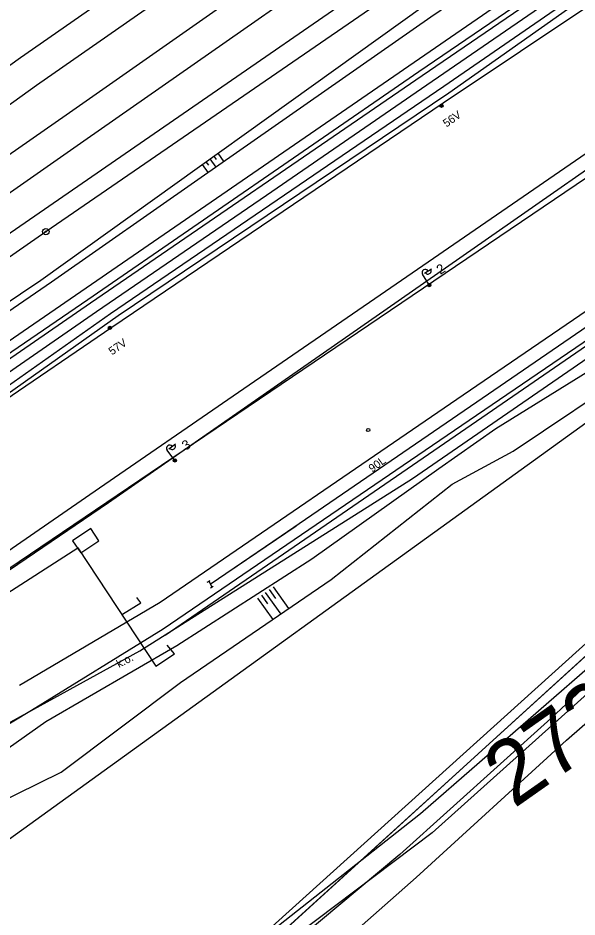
# Model space of a CAD drawing. Extents: x -469926 to -462499, y -1098642 to -1092733.
# Drawn here: x -466509.5 to -466422.2, y -1096248.2 to -1096107.9 of the extents above; entities that cross this region are included whole.
import ezdxf

# ---------------------------------------------------------------- set-up
doc = ezdxf.new("R2010")
doc.units = 0
for name, color, linetype in [('Vrstva 1', 7, 'Continuous'), ('Vrstva 10', 7, 'Continuous'), ('Vrstva 11', 7, 'Continuous'), ('Vrstva 13', 7, 'Continuous'), ('Vrstva 14', 7, 'Continuous'), ('Vrstva 18', 7, 'Continuous'), ('Vrstva 24', 7, 'Continuous'), ('Vrstva 44', 7, 'Continuous'), ('Vrstva 46', 7, 'Continuous'), ('Vrstva 48', 7, 'Continuous'), ('Vrstva 50', 7, 'Continuous'), ('Vrstva 51', 7, 'Continuous'), ('Vrstva 58', 7, 'Continuous'), ('Vrstva 6', 7, 'Continuous'), ('Vrstva 62', 7, 'Continuous'), ('Vrstva 7', 7, 'Continuous'), ('Vrstva 9', 7, 'Continuous')]:
    doc.layers.add(name, color=color, linetype=linetype)

msp = doc.modelspace()

# ---------------------------------------------------------------- linework, layer by layer
at = {"layer": 'Vrstva 1'}
for p, q in [((-466505.12, -1096141.22), (-466401.13, -1096069.73)), ((-466664.14, -1096346.69), (-466358.35, -1096125.99)), ((-466597, -1096204.63), (-466505.12, -1096141.22)), ((-466404.88, -1096192.96), (-466470.37, -1096252.54)), ((-466407.83, -1096199.91), (-466426.25, -1096217.24)), ((-466423.82, -1096220.6), (-466402.37, -1096201.91)), ((-466426.25, -1096217.24), (-466449.84, -1096238.46)), ((-466447.26, -1096242.03), (-466423.82, -1096220.6)), ((-466449.84, -1096238.46), (-466466.47, -1096252.32)), ((-466463.54, -1096256.37), (-466447.26, -1096242.03))]:
    msp.add_line(p, q, dxfattribs=at)
for points in [[(-466724.57, -1096293.52), (-466714.37, -1096286.02), (-466704.21, -1096278.54), (-466695.06, -1096271.86), (-466685.62, -1096264.93), (-466671.16, -1096254.3), (-466659.11, -1096245.39), (-466634.9, -1096227.39), (-466620.02, -1096216.8), (-466602.98, -1096205), (-466568.99, -1096181.57), (-466522.69, -1096149.63), (-466496.45, -1096131.58), (-466439.19, -1096092.1), (-466394.38, -1096061.36), (-466347.94, -1096029.73), (-466315.43, -1096007.55), (-466259.5, -1095969.51), (-466164.18, -1095904.72)], [(-466561.39, -1096152.15), (-466546.37, -1096141.1), (-466529, -1096128.34), (-466509.07, -1096114.01), (-466451.44, -1096073.91), (-466405.56, -1096042.41), (-466359.96, -1096011.05), (-466316.95, -1095981.51), (-466271.97, -1095950.54), (-466226.92, -1095919.52)], [(-466654.07, -1096236.16), (-466637.55, -1096223.81), (-466622.99, -1096213.36), (-466605.61, -1096201.25), (-466571.79, -1096177.68), (-466536.89, -1096153.35), (-466499.2, -1096127.04), (-466442.48, -1096087.43), (-466397.98, -1096056.25), (-466352.3, -1096024.43), (-466321.33, -1096002.85), (-466263.32, -1095962.43), (-466207.15, -1095923.31)], [(-466592.39, -1096180.31), (-466578.38, -1096170.09), (-466543.5, -1096144.87), (-466506.56, -1096118.34), (-466449.16, -1096078.32), (-466404.66, -1096047.78), (-466357.53, -1096015.32), (-466330.46, -1095996.81), (-466269.89, -1095955.06), (-466234.88, -1095931.02)], [(-466623.53, -1096208.48), (-466608.45, -1096197.45), (-466599.08, -1096190.77), (-466575.39, -1096174.18), (-466540.15, -1096149.59), (-466501.93, -1096123), (-466445.36, -1096083.34), (-466401.33, -1096052.56), (-466355.06, -1096020.13), (-466327.34, -1096000.92), (-466266.72, -1095958.92), (-466233.94, -1095936.45)], [(-466642.03, -1096253.79), (-466617.64, -1096236.56), (-466594.77, -1096220.74), (-466588.76, -1096216.58), (-466567.67, -1096202.11), (-466555.65, -1096193.85), (-466544.25, -1096186.02), (-466519.18, -1096168.8), (-466512.38, -1096164.12), (-466497.19, -1096153.7), (-466470.68, -1096135.51), (-466445.6, -1096118.28), (-466418.38, -1096099.58), (-466393.01, -1096082.16), (-466363.69, -1096061.97), (-466337.95, -1096044.26), (-466319.7, -1096031.69), (-466273.68, -1096000.02), (-466244.38, -1095979.84), (-466229.08, -1095969.37), (-466210.14, -1095956.35), (-466188.73, -1095941.65)], [(-466654.92, -1096290.24), (-466641.91, -1096281.24), (-466618.93, -1096265.37), (-466593.14, -1096247.59), (-466544.71, -1096214.25), (-466520.52, -1096197.6), (-466496.72, -1096181.22), (-466475.84, -1096166.87), (-466451.26, -1096149.96), (-466419.89, -1096128.42), (-466395.45, -1096111.58), (-466367.86, -1096092.62), (-466339.3, -1096072.94), (-466310.33, -1096053.03), (-466285.91, -1096036.22), (-466253.67, -1096014.05), (-466229.58, -1095997.45), (-466200.77, -1095977.65), (-466186.05, -1095967.51)], [(-466479.44, -1096196.24), (-466468.39, -1096188.73), (-466438.79, -1096168.45), (-466406.85, -1096146.57), (-466357.85, -1096113.68)]]:
    msp.add_lwpolyline(points, dxfattribs=at)
msp.add_arc((-643827.28, -899934.56), 264432.35, 312.1092861, 312.1238, dxfattribs=at)
at = {"layer": 'Vrstva 10'}
msp.add_lwpolyline([(-466000, -1096005.55), (-466098.34, -1096031.49), (-466144.77, -1096044.92), (-466168.69, -1096048.68), (-466215.3, -1096059.17), (-466266.71, -1096076.01), (-466302.87, -1096101.62), (-466353.4, -1096142.82), (-466404.87, -1096192.96), (-466470.35, -1096252.52), (-466566.28, -1096309.44), (-466650.69, -1096362.8), (-466671.58, -1096348.49), (-466672.78, -1096349.74), (-466675.63, -1096352.9), (-466657.4, -1096366.97), (-466646.9, -1096375.84), (-466617.9, -1096393.84), (-466851.72, -1096546), (-466853.56, -1096558.72)], dxfattribs=at)
at = {"layer": 'Vrstva 11'}
for p, q in [((-466443.56, -1096121.67), (-466443.24, -1096121.34)), ((-466443.43, -1096121.8), (-466443.1, -1096121.47)), ((-466495.35, -1096156.33), (-466495.03, -1096156.01)), ((-466495.22, -1096156.47), (-466494.9, -1096156.14))]:
    msp.add_line(p, q, dxfattribs=at)
for centre in [(-466443.33, -1096121.57), (-466495.12, -1096156.24)]:
    msp.add_circle(centre, 0.25, dxfattribs=at)
at = {"layer": 'Vrstva 13'}
for points in [[(-466373.85, -1096231.22), (-466367.66, -1096216.39), (-466360.93, -1096195.74), (-466356.73, -1096179.97), (-466350.53, -1096165.76), (-466344.15, -1096151.67), (-466337.31, -1096141.24), (-466328.5, -1096130.69), (-466336.82, -1096135.76), (-466348.22, -1096144.87), (-466377.52, -1096173.78), (-466416.5, -1096209.74), (-466444.8, -1096235.05), (-466468.93, -1096253.28)], [(-466470.48, -1096250.91), (-466446.62, -1096232.06), (-466418.94, -1096208.02), (-466380.97, -1096173.05), (-466350.93, -1096142.62), (-466356.25, -1096141.16), (-466359.57, -1096141.05)]]:
    msp.add_lwpolyline(points, dxfattribs=at)
at = {"layer": 'Vrstva 14'}
msp.add_circle((-466454.77, -1096172.19), 0.25, dxfattribs=at)
at = {"layer": 'Vrstva 18'}
for p, q in [((-466479.9, -1096195.92), (-466479.46, -1096195.68)), ((-466479.68, -1096195.8), (-466479.2, -1096196.68)), ((-466479.42, -1096196.8), (-466478.98, -1096196.56))]:
    msp.add_line(p, q, dxfattribs=at)
at = {"layer": 'Vrstva 24'}
for radius in [0.5, 0.1]:
    msp.add_circle((-466505.12, -1096141.22), radius, dxfattribs=at)
at = {"layer": 'Vrstva 44'}
for p, q in [((-466514.64, -1096160.83), (-466432.24, -1096104.18)), ((-466447.86, -1096179.77), (-466367.82, -1096124.58)), ((-466490.42, -1096206.64), (-466447.86, -1096179.77)), ((-466476.85, -1096194.48), (-466466, -1096187.17)), ((-466522.42, -1096224.2), (-466490.42, -1096206.64))]:
    msp.add_line(p, q, dxfattribs=at)
at = {"layer": 'Vrstva 46'}
for p, q in [((-466545.88, -1096219.94), (-466500.14, -1096190.58)), ((-466500.14, -1096190.58), (-466487.93, -1096209.05)), ((-466490.3, -1096199.16), (-466490.92, -1096198.35)), ((-466493.16, -1096200.95), (-466490.3, -1096199.16)), ((-466485.03, -1096207.11), (-466486.19, -1096205.75)), ((-466487.93, -1096209.05), (-466485.03, -1096207.11))]:
    msp.add_line(p, q, dxfattribs=at)
msp.add_lwpolyline([(-466500.94, -1096189.47), (-466499.68, -1096191.37), (-466496.83, -1096189.47), (-466498.09, -1096187.57)], close=True, dxfattribs=at)
at = {"layer": 'Vrstva 48'}
for points in [[(-466470.85, -1096197.55), (-466468.44, -1096200.92)], [(-466470.24, -1096197.11), (-466469.27, -1096198.47)], [(-466469.63, -1096196.68), (-466467.2, -1096200.07)], [(-466472.07, -1096198.42), (-466469.68, -1096201.77)], [(-466471.46, -1096197.99), (-466470.5, -1096199.33)]]:
    msp.add_lwpolyline(points, dxfattribs=at)
at = {"layer": 'Vrstva 50'}
for p, q in [((-466443.09, -1096121.11), (-466390.39, -1096085.77)), ((-466494.83, -1096156.13), (-466443.09, -1096121.11)), ((-466542.44, -1096188.61), (-466494.83, -1096156.13))]:
    msp.add_line(p, q, dxfattribs=at)
at = {"layer": 'Vrstva 51'}
msp.add_line((-466654.82, -1096291.14), (-466402.71, -1096120.58), dxfattribs=at)
at = {"layer": 'Vrstva 58'}
msp.add_lwpolyline([(-467228.65, -1096727.98), (-467203.72, -1096744.02), (-467183.73, -1096749.88), (-467175.02, -1096748.65), (-467161.6, -1096742.85), (-467144.51, -1096733.78), (-466929.38, -1096586.44), (-466800.01, -1096499.99), (-466700, -1096431), (-466677.08, -1096413.01), (-466668.01, -1096404.48), (-466663.03, -1096394.04), (-466661.22, -1096370.05), (-466647, -1096358), (-466567.13, -1096308.58), (-466471.4, -1096251.16), (-466405.86, -1096192.03), (-466383.44, -1096171.79)], dxfattribs=at)
at = {"layer": 'Vrstva 6'}
for p, q in [((-466446, -1096147.69), (-466444.9, -1096147)), ((-466445.36, -1096149.36), (-466446.29, -1096147.88)), ((-466445.4, -1096149.76), (-466445.3, -1096149.33)), ((-466445.22, -1096149.82), (-466445.11, -1096149.35)), ((-466485.89, -1096175.13), (-466484.86, -1096174.35)), ((-466485.12, -1096176.74), (-466486.17, -1096175.34)), ((-466485.12, -1096177.14), (-466485.05, -1096176.7)), ((-466484.93, -1096177.18), (-466484.87, -1096176.71))]:
    msp.add_line(p, q, dxfattribs=at)
for centre in [(-466445.23, -1096149.57), (-466445.23, -1096149.57), (-466484.97, -1096176.94), (-466484.97, -1096176.94)]:
    msp.add_circle(centre, 0.25, dxfattribs=at)
for centre, start, end in [((-466445.87, -1096147.61), 32.0566, 212.0566), ((-466445.44, -1096147.35), 211.354, 32.7592), ((-466485.77, -1096175.04), 37.0233, 217.0233), ((-466485.37, -1096174.74), 216.3207, 37.7259)]:
    msp.add_arc(centre, 0.5, start, end, dxfattribs=at)
at = {"layer": 'Vrstva 62'}
for points in [[(-466615.6, -1096265.47), (-466583.43, -1096243.6), (-466541.63, -1096214.96), (-466495.34, -1096183.48), (-466451.83, -1096153.21), (-466395.24, -1096113.75), (-466338.99, -1096074.99), (-466284.5, -1096037.79), (-466252.35, -1096015.91), (-466228.8, -1095999.28), (-466166.33, -1095956.56), (-466074.59, -1095893.48)], [(-466681.99, -1096281.76), (-466661.3, -1096265.9), (-466636.93, -1096248.01), (-466586.97, -1096213.44), (-466544.14, -1096184), (-466498.15, -1096152.33), (-466446.33, -1096116.84), (-466393.88, -1096081.01), (-466339.22, -1096043.34), (-466296.16, -1096013.66), (-466251.05, -1095982.55), (-466210.37, -1095954.49), (-466144, -1095909.4), (-466133.31, -1095901.17)], [(-466546.99, -1096190.64), (-466541.08, -1096186.48), (-466495.03, -1096153.99), (-466442.96, -1096118.49), (-466391.63, -1096083.13), (-466339.37, -1096047.17), (-466296.23, -1096017.37), (-466250.63, -1095985.97), (-466208.04, -1095956.82), (-466168.92, -1095929.97), (-466131.07, -1095904.3), (-466126.49, -1095901.37)], [(-466540.52, -1096187.38), (-466493.81, -1096154.32), (-466442.18, -1096119.55), (-466390.63, -1096083.17), (-466337.39, -1096046.71), (-466295.63, -1096018.03), (-466249.77, -1095986.51), (-466207.26, -1095957.21), (-466168.48, -1095930.53), (-466126.49, -1095901.37)], [(-466637.57, -1096247.89), (-466587.71, -1096212.89), (-466544.93, -1096183.51), (-466498.54, -1096151.83), (-466446.87, -1096116.21), (-466393.85, -1096080.09), (-466339.66, -1096042.67), (-466297.03, -1096013.11), (-466251.59, -1095981.86), (-466211.27, -1095954.14), (-466144.76, -1095908.73)], [(-466288.21, -1096000), (-466301.35, -1096008.85), (-466314.11, -1096017.79), (-466364.5, -1096052.19), (-466397.64, -1096075.25), (-466404.66, -1096080.32), (-466444.99, -1096107.74), (-466480.87, -1096132.79), (-466504.22, -1096149.11)], [(-466509.25, -1096212.02), (-466487.27, -1096199.08), (-466439.95, -1096166.72), (-466384.14, -1096128.61), (-466344.28, -1096102.72), (-466305.41, -1096083.25), (-466259.46, -1096064.41), (-466218.65, -1096051.76), (-466149.48, -1096034.46), (-466085.43, -1096018.45)], [(-466590.9, -1096270.29), (-466576.97, -1096260.64), (-466531.3, -1096230.34), (-466507.38, -1096215.94), (-466486.81, -1096203.2), (-466439.03, -1096170.67), (-466383.31, -1096132.72), (-466343.43, -1096107.71), (-466321.75, -1096095.4), (-466303.48, -1096086.34), (-466257.38, -1096067.18), (-466215.98, -1096054.79), (-466148.96, -1096038.75), (-466083.26, -1096022.03)], [(-466505.92, -1096148.8), (-466445.89, -1096105.8), (-466405.09, -1096077.83)], [(-466321.5, -1096096.23), (-466327.16, -1096100.21), (-466347.59, -1096112.68), (-466367.95, -1096125.98), (-466380.82, -1096134.04), (-466389.21, -1096140.93), (-466415.24, -1096159.9), (-466434.83, -1096171.98), (-466443.75, -1096178.24), (-466463.56, -1096192.33), (-466484.67, -1096205.88), (-466505.1, -1096217.75)], [(-466502.73, -1096225.6), (-466484.07, -1096211.62), (-466460.55, -1096195.52), (-466441.64, -1096180.66), (-466432.15, -1096175.51), (-466413.05, -1096162.67), (-466385.79, -1096143.3), (-466364.58, -1096128.35), (-466344.08, -1096115.62), (-466325.18, -1096102.56), (-466321.63, -1096099), (-466319.19, -1096097.61), (-466318.94, -1096096.53), (-466318.99, -1096095.23)], [(-466486.46, -1096204.22), (-466438.7, -1096171.38), (-466382.48, -1096132.74), (-466343.09, -1096108.08)], [(-466479.5, -1096129.86), (-466478.56, -1096131.18)], [(-466478.89, -1096129.42), (-466478.52, -1096129.95)], [(-466478.28, -1096128.99), (-466477.33, -1096130.32)], [(-466480.72, -1096130.73), (-466479.79, -1096132.04)], [(-466480.11, -1096130.3), (-466479.74, -1096130.82)], [(-466635.34, -1096239.87), (-466617.46, -1096225.02), (-466595.12, -1096209.35), (-466594.26, -1096208.81), (-466576.78, -1096196.75), (-466557.71, -1096183.56), (-466505.92, -1096148.8)], [(-466504.22, -1096149.11), (-466568.02, -1096192.88), (-466593.47, -1096210.33), (-466602.87, -1096217.85), (-466635.34, -1096239.87)], [(-466505.1, -1096217.75), (-466535.09, -1096238.94), (-466559.71, -1096255.84), (-466582.95, -1096271.95), (-466605.84, -1096287.41), (-466628.29, -1096303.83), (-466643.1, -1096314.14), (-466649.22, -1096322.34), (-466656.68, -1096333.5), (-466667.94, -1096344.79), (-466659.88, -1096345.11), (-466647.28, -1096326.48), (-466639.61, -1096315.87), (-466606.31, -1096292.53), (-466578.88, -1096272.66), (-466563.19, -1096262.27), (-466527.32, -1096237.68), (-466502.73, -1096225.6)]]:
    msp.add_lwpolyline(points, dxfattribs=at)

# ---------------------------------------------------------------- texts
at = {"layer": 'Vrstva 11'}
for s, p in [('56V', (-466442.55, -1096124.98)), ('57V', (-466494.78, -1096160.56))]:
    msp.add_text(s, height=1.25, rotation=35.0887, dxfattribs=at).set_placement(p)
at = {"layer": 'Vrstva 62'}
msp.add_text('90L', height=1.25, rotation=36.3268, dxfattribs=at).set_placement((-466454.14, -1096178.86))
at = {"layer": 'Vrstva 7'}
for s, height, rotation, p in [('2', 1.5, 32.9295, (-466443.5, -1096147.98)), ('3', 1.5, 32.9295, (-466483.27, -1096175.44)), ('273.5', 9.998, 35.099, (-466432.01, -1096231.35))]:
    msp.add_text(s, height=height, rotation=rotation, dxfattribs=at).set_placement(p)
at = {"layer": 'Vrstva 9'}
msp.add_text('k.o.', height=1.25, rotation=27.7381, dxfattribs=at).set_placement((-466493.69, -1096209.35))

doc.saveas('drawing.dxf')
